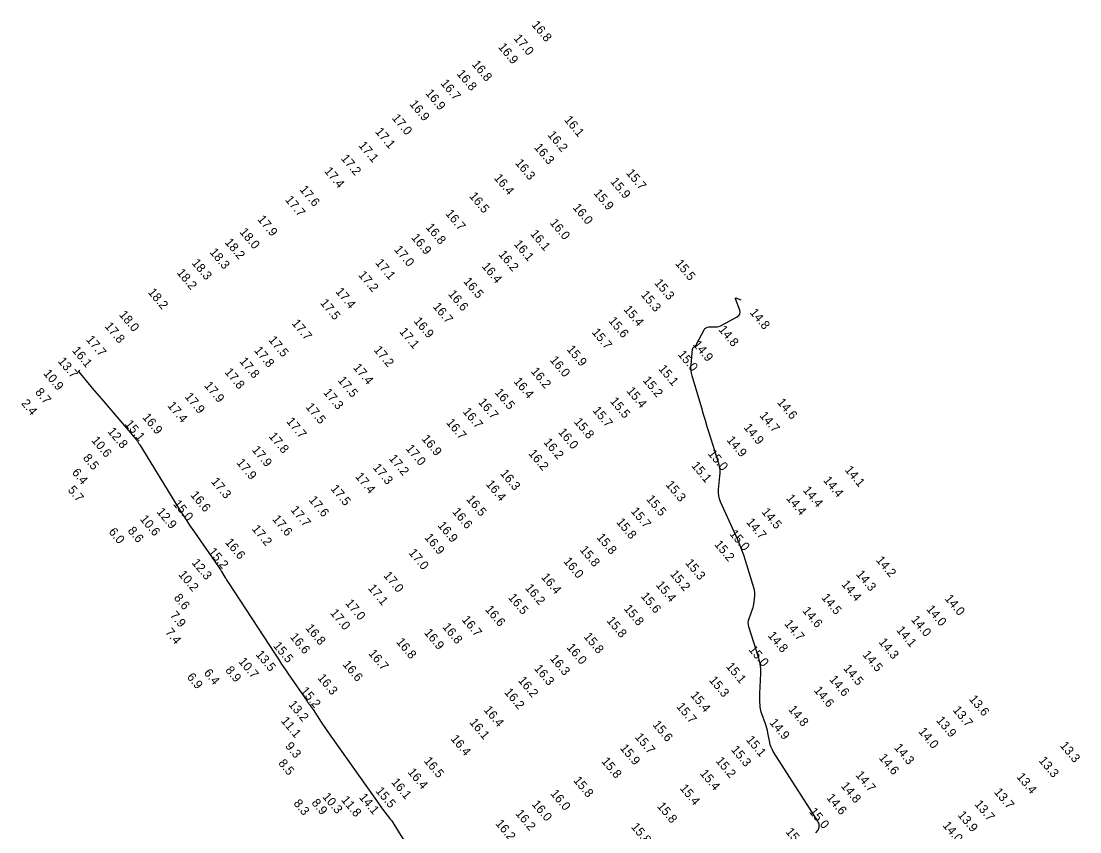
# Model space of a CAD drawing. Extents: x 988130 to 1132882, y 654656 to 841453.
# Drawn here: x 1067367 to 1067965, y 735275 to 735733 of the extents above; entities that cross this region are included whole.
import ezdxf

# ---------------------------------------------------------------- set-up
doc = ezdxf.new("R2010")
doc.units = 0
doc.layers.add('V-TOPO-MAJR', color=7, linetype='Continuous')
doc.layers.add('V-TOPO-SOUN', color=7, linetype='Continuous')

msp = doc.modelspace()

# ---------------------------------------------------------------- linework, layer by layer
at = {"layer": 'V-TOPO-MAJR'}
for points in [[(1067815.91, 735274.34), (1067817.22, 735275.81), (1067817.81, 735277.39), (1067817.7, 735279.07), (1067816.88, 735280.86), (1067791.75, 735320.33), (1067791.08, 735321.51), (1067790.52, 735322.75), (1067790.1, 735324.03), (1067789.79, 735325.36), (1067788.81, 735330.88), (1067788.55, 735332.18), (1067788.23, 735333.45), (1067787.85, 735334.71), (1067787.41, 735335.95), (1067785.29, 735341.53), (1067784.98, 735342.45), (1067784.74, 735343.38), (1067784.57, 735344.33), (1067784.46, 735345.3), (1067784.19, 735349.19), (1067784.14, 735350.16), (1067784.12, 735351.13), (1067784.12, 735352.1), (1067784.16, 735353.08), (1067784.81, 735364.33), (1067784.83, 735366.52), (1067784.66, 735368.68), (1067784.29, 735370.82), (1067783.72, 735372.93), (1067778.03, 735390.7), (1067777.75, 735391.89), (1067777.68, 735393.08), (1067777.82, 735394.25), (1067778.16, 735395.42), (1067780.12, 735400.61), (1067780.44, 735401.53), (1067780.69, 735402.47), (1067780.87, 735403.42), (1067780.99, 735404.39), (1067781.35, 735408.29), (1067781.4, 735409.27), (1067781.35, 735410.23), (1067781.2, 735411.18), (1067780.96, 735412.12), (1067776.11, 735428.16), (1067775.16, 735431.13), (1067774.11, 735434.06), (1067772.97, 735436.95), (1067771.73, 735439.82), (1067762.03, 735461.28), (1067761.39, 735462.99), (1067760.99, 735464.74), (1067760.82, 735466.52), (1067760.9, 735468.34), (1067761.68, 735475.71), (1067761.78, 735477.55), (1067761.7, 735479.36), (1067761.43, 735481.16), (1067760.97, 735482.94), (1067755.58, 735500.27), (1067754.5, 735503.74), (1067753.44, 735507.23), (1067752.39, 735510.71), (1067751.35, 735514.21), (1067745.96, 735532.46), (1067745.59, 735533.98), (1067745.37, 735535.52), (1067745.3, 735537.07), (1067745.37, 735538.63), (1067746.23, 735547.43), (1067746.28, 735547.73), (1067746.39, 735548.01), (1067746.55, 735548.26), (1067746.76, 735548.48), (1067747.72, 735549.32), (1067747.94, 735549.53), (1067748.15, 735549.77), (1067748.33, 735550.03), (1067748.49, 735550.3), (1067752.7, 735558.37), (1067753.2, 735559.1), (1067753.82, 735559.62), (1067754.57, 735559.95), (1067755.45, 735560.06), (1067759.21, 735560.12), (1067760.14, 735560.19), (1067761.03, 735560.37), (1067761.9, 735560.66), (1067762.74, 735561.05), (1067771.46, 735565.84), (1067772.38, 735566.52), (1067772.92, 735567.36), (1067773.07, 735568.34), (1067772.82, 735569.47), (1067770.5, 735575.87), (1067770.42, 735576.2), (1067770.48, 735576.39), (1067770.67, 735576.45), (1067771, 735576.36), (1067773.4, 735575.42)], [(1067400.03, 735535.6), (1067399.41, 735535.09), (1067399.33, 735535), (1067399.29, 735534.91), (1067399.31, 735534.81), (1067399.37, 735534.71), (1067406.96, 735525.58), (1067408.26, 735524.03), (1067409.56, 735522.48), (1067410.87, 735520.94), (1067412.19, 735519.4), (1067431.88, 735496.46), (1067432.07, 735496.23), (1067432.25, 735495.99), (1067432.42, 735495.74), (1067432.58, 735495.49), (1067433.21, 735494.45), (1067433.36, 735494.19), (1067433.52, 735493.94), (1067433.67, 735493.68), (1067433.83, 735493.42), (1067455.54, 735458.15), (1067457.76, 735454.6), (1067460.03, 735451.08), (1067462.36, 735447.59), (1067464.73, 735444.14), (1067478.08, 735425.07), (1067478.61, 735424.3), (1067479.12, 735423.53), (1067479.61, 735422.74), (1067480.1, 735421.95), (1067481.99, 735418.75), (1067482.47, 735417.95), (1067482.96, 735417.16), (1067483.45, 735416.38), (1067483.96, 735415.6), (1067510.38, 735375.2), (1067512.19, 735372.44), (1067514.03, 735369.68), (1067515.87, 735366.94), (1067517.74, 735364.2), (1067528.39, 735348.63), (1067528.67, 735348.22), (1067528.95, 735347.82), (1067529.24, 735347.42), (1067529.52, 735347.02), (1067531.2, 735344.69), (1067531.23, 735344.66), (1067531.25, 735344.63), (1067531.28, 735344.61), (1067531.32, 735344.59), (1067531.45, 735344.51), (1067531.49, 735344.49), (1067531.52, 735344.46), (1067531.54, 735344.43), (1067531.56, 735344.4), (1067531.73, 735344.13), (1067531.76, 735344.07), (1067531.8, 735344.01), (1067531.83, 735343.96), (1067531.87, 735343.9), (1067536.41, 735336.85), (1067537.18, 735335.66), (1067537.97, 735334.48), (1067538.77, 735333.31), (1067539.58, 735332.14), (1067569.81, 735289.32), (1067570.42, 735288.47), (1067571.04, 735287.63), (1067571.68, 735286.79), (1067572.33, 735285.97), (1067574.96, 735282.7), (1067575.6, 735281.88), (1067576.22, 735281.03), (1067576.8, 735280.17), (1067577.37, 735279.28), (1067584.7, 735267.31)]]:
    msp.add_lwpolyline(points, dxfattribs=at)

# ---------------------------------------------------------------- texts
at = {"layer": 'V-TOPO-SOUN'}
for s, p in [('16.8 ', (1067654.98, 735730.58)), ('17.0 ', (1067644.85, 735722.96)), ('16.9 ', (1067636.09, 735718.02)), ('16.8 ', (1067621.26, 735708.26)), ('16.8 ', (1067612.68, 735702.96)), ('16.7 ', (1067603.55, 735697.54)), ('16.9 ', (1067594.97, 735691.96)), ('16.9 ', (1067585.99, 735685.83)), ('17.0 ', (1067576.07, 735677.94)), ('16.1 ', (1067673.37, 735676.93)), ('17.1 ', (1067566.59, 735670.25)), ('16.2 ', (1067664.02, 735668.38)), ('17.1 ', (1067557.18, 735662.47)), ('16.3 ', (1067656.43, 735661.35)), ('17.2 ', (1067547.26, 735655.14)), ('17.4 ', (1067537.84, 735647.99)), ('16.3 ', (1067645.66, 735652.54)), ('16.4 ', (1067633.73, 735644.09)), ('15.9 ', (1067699.48, 735642)), ('15.7 ', (1067708.4, 735646.88)), ('17.6 ', (1067523.92, 735637.56)), ('17.7 ', (1067515.7, 735631.78)), ('16.5 ', (1067619.74, 735633.84)), ('15.9 ', (1067690.01, 735635.51)), ('16.7 ', (1067606.27, 735623.95)), ('16.0 ', (1067678.23, 735627.4)), ('17.9 ', (1067500.08, 735620.73)), ('16.0 ', (1067665.28, 735618.73)), ('18.0 ', (1067490, 735613.57)), ('16.8 ', (1067595.18, 735616.19)), ('16.1 ', (1067654.22, 735612.54)), ('18.2 ', (1067481.65, 735607.73)), ('16.9 ', (1067587, 735610.39)), ('16.1 ', (1067644.96, 735606.74)), ('18.3 ', (1067473.09, 735602.19)), ('17.0 ', (1067577.31, 735603.64)), ('16.2 ', (1067636.25, 735600.92)), ('18.3 ', (1067462.97, 735596.1)), ('17.1 ', (1067566.69, 735596.15)), ('16.4 ', (1067626.87, 735594.18)), ('15.5 ', (1067736.14, 735595.74)), ('18.2 ', (1067454.5, 735590.56)), ('17.2 ', (1067557.07, 735589.3)), ('16.5 ', (1067616.45, 735585.66)), ('15.3 ', (1067724.32, 735584.79)), ('18.2 ', (1067438.22, 735579.53)), ('17.4 ', (1067544.19, 735579.91)), ('16.6 ', (1067607.83, 735578.53)), ('15.3 ', (1067716.7, 735578.09)), ('17.5 ', (1067535.54, 735573.48)), ('16.7 ', (1067599.17, 735571.44)), ('18.0 ', (1067421.9, 735566.87)), ('15.4 ', (1067706.95, 735569.88)), ('14.8 ', (1067778.22, 735568.11)), ('17.8 ', (1067413.79, 735560.35)), ('17.7 ', (1067519.46, 735562)), ('16.9 ', (1067588.38, 735563.25)), ('15.6 ', (1067698.41, 735563.39)), ('14.8 ', (1067760.57, 735558.43)), ('17.7 ', (1067403.26, 735552.82)), ('17.5 ', (1067506.32, 735552.57)), ('17.1 ', (1067580.26, 735557.24)), ('15.7 ', (1067689, 735556.92)), ('16.1 ', (1067395.37, 735546.66)), ('17.8 ', (1067498.22, 735546.68)), ('17.2 ', (1067565.8, 735546.97)), ('15.9 ', (1067674.82, 735547.28)), ('14.9 ', (1067746.15, 735549.97)), ('13.7 ', (1067387.36, 735540.55)), ('17.8 ', (1067489.91, 735540.53)), ('16.0 ', (1067665.32, 735541.23)), ('15.0 ', (1067737.57, 735544.43)), ('17.8 ', (1067481.53, 735534.46)), ('17.4 ', (1067554.15, 735537)), ('16.2 ', (1067654.59, 735534.83)), ('15.1 ', (1067726.64, 735536.27)), ('10.9 ', (1067379.15, 735533.69)), ('17.5 ', (1067545.49, 735529.76)), ('16.4 ', (1067644.86, 735529.16)), ('15.2 ', (1067717.79, 735529.8)), ('8.7', (1067374.47, 735523.1)), ('17.9 ', (1067470.04, 735526.81)), ('17.3 ', (1067537.34, 735522.9)), ('16.5 ', (1067634.18, 735522.92)), ('15.4 ', (1067708.64, 735523.78)), ('2.4', (1067366.67, 735516.78)), ('17.9 ', (1067458.99, 735520.54)), ('16.7 ', (1067624.82, 735517.42)), ('15.5 ', (1067699.31, 735517.95)), ('14.6 ', (1067793.68, 735517.35)), ('17.4 ', (1067449.24, 735515.49)), ('17.5 ', (1067527.33, 735514.74)), ('16.7 ', (1067616.05, 735512.1)), ('15.7 ', (1067689.44, 735512.79)), ('15.1 ', (1067425.2, 735505.13)), ('16.9 ', (1067435.08, 735508.9)), ('17.7 ', (1067516.42, 735506.59)), ('16.7 ', (1067606.75, 735505.9)), ('15.8 ', (1067678.94, 735506.34)), ('14.7 ', (1067783.75, 735509.87)), ('12.8 ', (1067415.41, 735500.91)), ('16.0 ', (1067670, 735500.51)), ('14.9 ', (1067774.8, 735503.14)), ('10.6 ', (1067406.32, 735495.87)), ('17.8 ', (1067506.47, 735498.16)), ('16.9 ', (1067592.85, 735496.74)), ('16.2 ', (1067661.71, 735494.84)), ('14.9 ', (1067765.19, 735496.05)), ('17.9 ', (1067496.95, 735490.51)), ('17.0 ', (1067583.85, 735491.23)), ('16.2 ', (1067653.2, 735488.47)), ('15.0 ', (1067754.57, 735488.34)), ('8.5', (1067401.53, 735485.91)), ('17.9 ', (1067488.26, 735483.27)), ('17.3 ', (1067565.27, 735480.51)), ('17.2 ', (1067574.33, 735485.63)), ('15.1 ', (1067745.26, 735481.58)), ('6.4', (1067395.28, 735477.71)), ('17.4 ', (1067555.34, 735475.41)), ('16.3 ', (1067637.21, 735477.21)), ('14.1 ', (1067831.93, 735479.23)), ('5.7', (1067392.95, 735467.87)), ('17.3 ', (1067473.91, 735472.57)), ('17.5 ', (1067541.42, 735468.56)), ('16.4 ', (1067629.17, 735471.15)), ('15.3 ', (1067730.75, 735470.83)), ('14.4 ', (1067819.77, 735473.31)), ('16.6 ', (1067462.24, 735465)), ('16.5 ', (1067618.1, 735462.63)), ('15.5 ', (1067719.75, 735462.72)), ('14.4 ', (1067798.81, 735463.17)), ('14.4 ', (1067808.23, 735467.7)), ('15.0 ', (1067452.43, 735459.95)), ('17.7 ', (1067518.8, 735456.62)), ('17.6 ', (1067529.13, 735462.2)), ('10.6 ', (1067433.71, 735451.44)), ('12.9 ', (1067443.15, 735455.52)), ('17.6 ', (1067508.44, 735451.41)), ('16.6 ', (1067610.16, 735455.51)), ('15.7 ', (1067711.06, 735455.84)), ('14.5 ', (1067784.93, 735455.44)), ('8.6', (1067426.78, 735444.81)), ('17.2 ', (1067496.93, 735445.86)), ('16.9 ', (1067601.92, 735447.81)), ('15.8 ', (1067702.86, 735449.72)), ('14.7 ', (1067776.25, 735449.66)), ('6.0', (1067416.04, 735444.19)), ('16.9 ', (1067594.47, 735441.01)), ('15.8 ', (1067691.72, 735441.09)), ('15.0 ', (1067766.8, 735443.07)), ('15.2 ', (1067472.29, 735432.91)), ('16.6 ', (1067481.8, 735438.28)), ('15.8 ', (1067682.19, 735434.06)), ('15.2 ', (1067758.2, 735437.13)), ('12.3 ', (1067462.96, 735426.74)), ('17.0 ', (1067585.47, 735432.36)), ('16.0 ', (1067672.97, 735427.57)), ('15.3 ', (1067741.78, 735426.62)), ('14.2 ', (1067849.55, 735428.23)), ('10.2 ', (1067455.45, 735420.12)), ('17.0 ', (1067571.28, 735419.54)), ('16.4 ', (1067660.37, 735418.62)), ('15.2 ', (1067733.21, 735420.34)), ('14.4 ', (1067829.99, 735414.59)), ('14.3 ', (1067838.27, 735420.29)), ('17.1 ', (1067562.53, 735412.35)), ('16.2 ', (1067651.3, 735412.52)), ('15.4 ', (1067725.21, 735414.18)), ('8.6', (1067452.89, 735406.92)), ('17.0 ', (1067549.73, 735403.89)), ('16.5 ', (1067641.75, 735407.1)), ('15.6 ', (1067716.68, 735407.82)), ('14.5 ', (1067818.73, 735407.06)), ('14.0 ', (1067888.35, 735406.49)), ('7.9', (1067450.69, 735397.02)), ('17.0 ', (1067541.18, 735398.37)), ('16.6 ', (1067628.72, 735400.36)), ('15.8 ', (1067707.06, 735400.83)), ('14.6 ', (1067807.95, 735399.65)), ('14.0 ', (1067877.99, 735400.55)), ('16.7 ', (1067615.53, 735394.57)), ('15.8 ', (1067697.38, 735394.03)), ('14.7 ', (1067797.78, 735392.27)), ('14.0 ', (1067869.36, 735394.59)), ('7.4', (1067448.02, 735387.43)), ('16.6 ', (1067518.46, 735384.83)), ('16.8 ', (1067527.24, 735389.87)), ('16.9 ', (1067594.24, 735387.24)), ('16.8 ', (1067604.58, 735390.48)), ('15.8 ', (1067684.4, 735385.02)), ('14.8 ', (1067788.43, 735385.63)), ('14.1 ', (1067861.07, 735388.72)), ('15.5 ', (1067508.97, 735379.82)), ('16.8 ', (1067578.5, 735382.03)), ('16.0 ', (1067674.79, 735378.91)), ('14.3 ', (1067851.1, 735381.92)), ('13.5 ', (1067499.08, 735374.96)), ('16.7 ', (1067562.81, 735375.52)), ('16.3 ', (1067665.35, 735372.65)), ('15.0 ', (1067777.56, 735377.67)), ('14.5 ', (1067841.97, 735374.79)), ('10.7 ', (1067489.35, 735370.92)), ('16.6 ', (1067548.24, 735369.28)), ('16.3 ', (1067656.43, 735367.02)), ('15.1 ', (1067764.81, 735368.16)), ('14.5 ', (1067831.11, 735367.07)), ('6.9', (1067460.2, 735362.18)), ('6.4', (1067469.79, 735364.51)), ('8.9', (1067481.94, 735366.03)), ('16.3 ', (1067534.03, 735361.68)), ('14.6 ', (1067823.17, 735360.84)), ('16.2 ', (1067647.36, 735360.27)), ('15.3 ', (1067755.23, 735360.43)), ('14.6 ', (1067814.45, 735354.7)), ('15.2 ', (1067524.43, 735354.33)), ('16.2 ', (1067639.55, 735353.6)), ('15.4 ', (1067744.68, 735351.89)), ('13.6 ', (1067902.13, 735349.72)), ('13.2 ', (1067517.6, 735346.68)), ('16.4 ', (1067627.92, 735343.64)), ('15.7 ', (1067736.81, 735345.5)), ('14.8 ', (1067800.04, 735343.89)), ('13.7 ', (1067892.9, 735343.56)), ('11.1 ', (1067513.38, 735337.47)), ('13.9 ', (1067883.6, 735337.73)), ('16.1 ', (1067619.88, 735336.57)), ('15.6 ', (1067723.33, 735335.27)), ('14.9 ', (1067789.39, 735336.42)), ('14.0 ', (1067873.55, 735331.37)), ('16.4 ', (1067609.27, 735327.31)), ('15.7 ', (1067713.34, 735328.29)), ('15.1 ', (1067776.16, 735326.76)), ('9.3', (1067515.79, 735323.14)), ('15.9 ', (1067704.95, 735322.05)), ('15.3 ', (1067767.68, 735321.15)), ('14.3 ', (1067859.79, 735322.33)), ('13.3 ', (1067953.49, 735323.46)), ('8.5', (1067511.9, 735313.49)), ('16.5 ', (1067594.11, 735314.84)), ('15.8 ', (1067694.44, 735314.6)), ('15.2 ', (1067759.01, 735314.84)), ('14.6 ', (1067851.15, 735316.58)), ('13.3 ', (1067941.49, 735315.01)), ('16.4 ', (1067584.99, 735308.48)), ('15.4 ', (1067750.1, 735307.73)), ('14.7 ', (1067837.98, 735306.84)), ('16.1 ', (1067575.71, 735302.82)), ('15.8 ', (1067678.56, 735303.82)), ('13.4 ', (1067928.98, 735305.8)), ('15.5 ', (1067566.86, 735297.84)), ('16.0 ', (1067665.59, 735296.39)), ('15.4 ', (1067738.72, 735299.37)), ('14.8 ', (1067829.73, 735300.64)), ('13.7 ', (1067916.23, 735297.21)), ('8.3', (1067520.46, 735290.84)), ('8.9', (1067530.64, 735291.12)), ('10.3 ', (1067536.8, 735294.58)), ('11.8 ', (1067547.4, 735292.78)), ('14.1 ', (1067557.5, 735294.22)), ('16.0 ', (1067655.1, 735290.36)), ('15.8 ', (1067725.85, 735289.24)), ('14.6 ', (1067821.58, 735293.99)), ('13.7 ', (1067905.2, 735290.4)), ('16.2 ', (1067645.87, 735285.06)), ('15.0 ', (1067811.73, 735286.12)), ('13.9 ', (1067895.69, 735284.26)), ('16.2 ', (1067634.54, 735279.43)), ('15.8 ', (1067711.18, 735277.57)), ('14.0 ', (1067887.22, 735278.39)), ('15.0 ', (1067798.46, 735274.76))]:
    msp.add_text(s, height=5, rotation=310, dxfattribs=at).set_placement(p)

doc.saveas('drawing.dxf')
